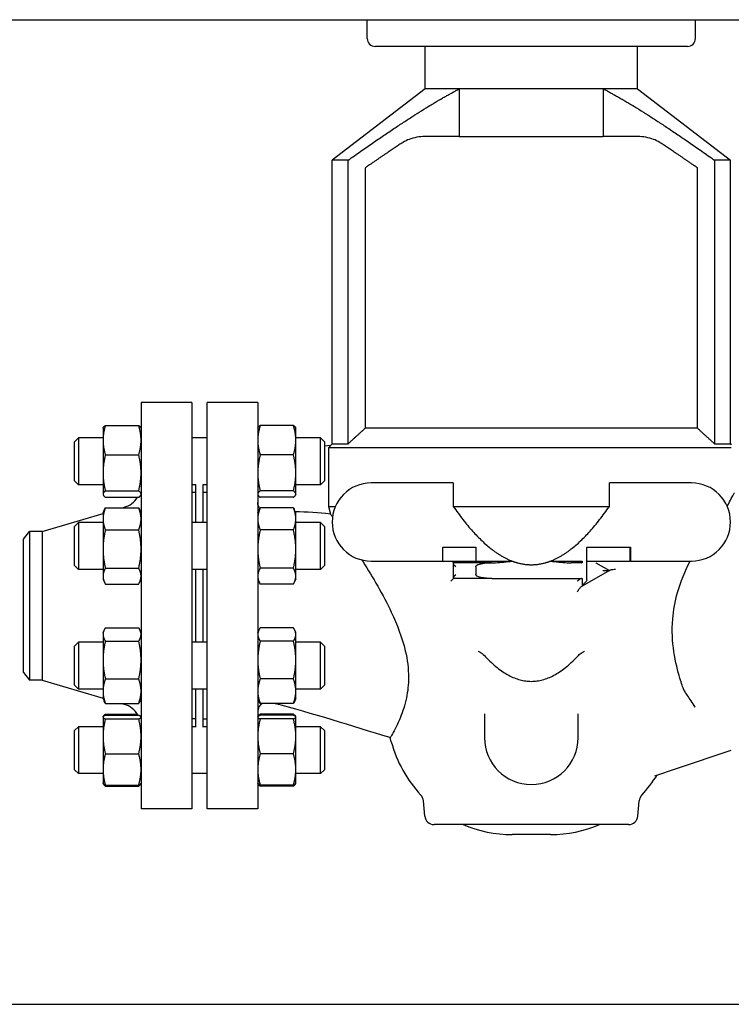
# Model space of a CAD drawing. Header units: inches. Extents: x 24 to 1128, y -58 to 748.
# Tile 492 of 656: x 640 to 652, y 354 to 370. Entities that reach past the tile are written whole.
import ezdxf

# ---------------------------------------------------------------- set-up
doc = ezdxf.new("R2010")
doc.units = ezdxf.units.IN
doc.header["$LTSCALE"] = 32
doc.header["$MEASUREMENT"] = 0
doc.layers.add('Visible (ANSI)', color=7, linetype='Continuous', lineweight=30)

msp = doc.modelspace()

# ---------------------------------------------------------------- linework, layer by layer
at = {"layer": 'Visible (ANSI)'}
for p, q in [((621.95163, 369.85867), (657.49113, 369.85867)), ((645.84813, 369.5567), (645.84813, 369.85867)), ((651.09813, 369.5567), (651.09813, 369.85867)), ((650.97313, 369.4317), (645.97313, 369.4317)), ((646.77313, 368.75256), (646.77313, 369.4317)), ((650.17313, 368.75256), (650.17313, 369.4317)), ((646.77313, 368.75256), (645.28563, 367.61186)), ((647.32096, 368.75256), (646.77313, 368.75256)), ((650.17313, 368.75256), (646.77313, 368.75256)), ((649.6253, 368.75256), (647.32096, 368.75256)), ((647.32096, 368.75256), (647.32096, 367.98836)), ((649.6253, 368.75256), (649.6253, 367.98836)), ((650.17313, 368.75256), (649.6253, 368.75256)), ((650.17313, 368.75256), (651.66063, 367.61186)), ((647.32096, 367.98836), (646.76573, 367.98836)), ((647.32096, 367.98836), (649.6253, 367.98836)), ((650.18054, 367.98836), (649.6253, 367.98836)), ((645.54096, 367.61186), (645.28563, 367.61186)), ((645.28563, 363.07367), (645.28563, 367.61186)), ((645.54096, 363.07367), (645.54096, 367.61186)), ((651.40531, 367.61186), (651.40531, 363.07367)), ((651.66063, 367.61186), (651.40531, 367.61186)), ((651.66063, 363.07367), (651.66063, 367.61186)), ((645.81486, 367.48853), (645.81486, 363.32367)), ((651.1314, 363.32367), (651.1314, 367.48853)), ((642.22813, 363.73367), (642.22813, 357.23367)), ((643.03813, 363.73367), (642.22813, 363.73367)), ((643.03813, 363.73367), (643.03813, 357.23367)), ((643.28563, 357.23367), (643.28563, 363.73367)), ((644.09563, 363.73367), (643.28563, 363.73367)), ((644.09563, 363.73367), (644.09563, 357.23367)), ((641.65744, 363.36811), (642.18983, 363.36811)), ((644.66633, 363.36811), (644.13394, 363.36811)), ((641.61913, 363.32437), (641.62266, 363.33193)), ((641.61913, 363.32437), (641.61913, 363.13193)), ((642.22813, 363.32437), (642.22461, 363.33193)), ((644.09563, 363.32437), (644.09916, 363.33193)), ((644.70463, 363.32437), (644.70111, 363.33193)), ((644.70463, 363.13193), (644.70463, 363.32437)), ((651.1314, 363.32367), (645.81486, 363.32367)), ((641.16313, 363.10587), (641.22563, 363.16837)), ((641.16313, 362.48087), (641.16313, 363.10587)), ((641.22563, 363.16837), (641.22563, 362.41837)), ((641.61913, 363.16837), (641.22563, 363.16837)), ((641.61913, 363.13193), (641.61913, 362.60838)), ((643.28563, 363.16837), (643.03813, 363.16837)), ((645.10063, 363.16837), (644.70463, 363.16837)), ((644.70463, 362.60838), (644.70463, 363.13193)), ((645.10063, 362.41837), (645.10063, 363.16837)), ((645.16313, 363.10587), (645.10063, 363.16837)), ((645.16313, 363.10587), (645.16313, 362.48087)), ((645.26059, 363.04619), (645.16313, 363.03748)), ((645.26059, 363.04619), (645.22554, 363.01117)), ((645.28563, 363.07367), (645.25792, 363.04595)), ((645.28563, 363.07367), (645.54096, 363.07367)), ((651.40531, 363.07367), (651.66063, 363.07367)), ((651.66063, 363.07367), (651.67359, 363.06071)), ((641.65744, 362.89575), (642.18983, 362.89575)), ((644.66633, 362.89575), (644.13394, 362.89575)), ((645.22554, 363.01117), (645.22554, 362.07367)), ((651.67359, 363.01117), (645.22554, 363.01117)), ((641.61913, 362.60838), (641.61913, 362.26982)), ((644.70463, 362.26982), (644.70463, 362.60838)), ((641.16313, 362.48087), (641.22563, 362.41837)), ((641.61913, 362.41837), (641.22563, 362.41837)), ((643.10313, 362.41837), (643.03813, 362.41837)), ((643.10313, 361.81538), (643.10313, 362.42324)), ((643.22313, 361.81538), (643.22313, 362.42324)), ((643.28563, 362.41837), (643.22313, 362.41837)), ((645.10063, 362.41837), (644.70463, 362.41837)), ((645.16313, 362.48087), (645.10063, 362.41837)), ((647.22313, 362.44867), (645.91063, 362.44867)), ((647.22313, 362.44867), (647.22313, 362.07367)), ((649.72313, 362.07367), (649.72313, 362.44867)), ((651.03563, 362.44867), (649.72313, 362.44867)), ((641.61913, 362.26982), (641.61913, 362.26237)), ((641.61913, 362.26237), (641.62266, 362.25481)), ((641.65744, 362.32102), (642.18983, 362.32102)), ((642.22813, 362.26237), (642.22461, 362.25481)), ((643.09813, 362.29367), (643.03813, 362.29367)), ((643.09813, 362.29367), (643.09813, 361.81538)), ((643.28563, 362.29617), (643.22313, 362.29617)), ((644.09563, 362.26237), (644.09916, 362.25481)), ((644.66633, 362.32102), (644.13394, 362.32102)), ((644.70463, 362.26237), (644.70111, 362.25481)), ((644.70463, 362.26237), (644.70463, 362.26982)), ((641.65744, 362.21863), (642.18983, 362.21863)), ((643.09813, 362.17367), (643.10313, 362.17367)), ((644.66633, 362.21863), (644.13394, 362.21863)), ((640.64702, 361.67367), (641.61913, 361.95956)), ((641.61913, 361.97138), (641.64388, 362.02444)), ((641.61913, 361.97138), (641.61913, 361.87328)), ((641.65744, 362.05082), (642.18983, 362.05082)), ((641.92941, 362.05082), (641.95894, 362.0595)), ((642.22813, 361.97138), (642.20339, 362.02444)), ((644.09563, 361.97138), (644.12038, 362.02444)), ((644.66633, 362.05082), (644.13394, 362.05082)), ((644.70463, 361.97138), (644.67989, 362.02444)), ((644.70463, 361.87328), (644.70463, 361.97138)), ((645.22554, 362.07367), (645.33781, 362.07367)), ((645.22554, 362.07367), (645.25837, 361.95124)), ((647.22313, 362.07367), (649.72313, 362.07367)), ((641.16313, 361.75288), (641.22563, 361.81538)), ((641.22563, 361.81538), (641.22563, 361.06538)), ((641.61913, 361.81538), (641.22563, 361.81538)), ((641.61913, 361.87328), (641.61913, 361.39052)), ((643.28563, 361.81538), (643.03813, 361.81538)), ((644.70463, 361.39052), (644.70463, 361.87328)), ((645.10063, 361.81538), (644.70463, 361.81538)), ((645.10063, 361.06538), (645.10063, 361.81538)), ((645.16313, 361.75288), (645.10063, 361.81538)), ((640.34813, 361.54867), (640.44405, 361.67367)), ((640.44405, 361.67367), (640.44405, 359.29367)), ((640.64702, 361.67367), (640.44405, 361.67367)), ((640.64702, 361.67367), (640.64702, 359.29367)), ((641.16313, 361.12788), (641.16313, 361.75288)), ((641.65744, 361.69574), (642.18983, 361.69574)), ((644.66633, 361.69574), (644.13394, 361.69574)), ((645.16313, 361.75288), (645.16313, 361.12788)), ((640.34813, 359.41867), (640.34813, 361.54867)), ((641.61913, 361.39052), (641.61913, 360.95762)), ((644.70463, 360.95762), (644.70463, 361.39052)), ((647.05838, 361.42117), (647.58505, 361.42117)), ((647.05838, 361.19867), (647.05838, 361.42117)), ((647.58505, 361.42117), (647.58505, 361.19867)), ((649.36122, 361.19867), (649.36122, 361.42117)), ((649.36122, 361.42117), (650.06242, 361.42117)), ((650.04848, 361.42117), (650.04848, 361.19867)), ((650.06242, 361.42117), (650.06242, 361.19867)), ((645.91063, 361.19867), (647.05838, 361.19867)), ((647.05838, 361.19867), (647.58505, 361.19867)), ((647.22313, 361.17437), (647.22313, 361.17117)), ((647.83401, 361.17117), (647.22313, 361.17117)), ((647.22313, 361.17117), (647.22313, 361.16607)), ((647.22313, 361.16607), (647.22313, 360.92628)), ((647.58505, 361.19867), (648.16734, 361.19867)), ((648.77892, 361.19867), (649.28563, 361.19867)), ((649.28563, 361.17117), (649.11226, 361.17117)), ((649.28563, 361.19867), (649.28563, 361.17117)), ((649.36122, 361.19867), (649.36071, 361.19867)), ((649.36122, 361.19867), (650.04848, 361.19867)), ((649.36122, 360.90121), (649.36122, 361.19352)), ((649.50695, 361.1697), (649.72313, 361.04617)), ((650.06242, 361.19867), (650.04848, 361.19867)), ((650.06242, 361.19867), (651.03563, 361.19867)), ((641.16313, 361.12788), (641.22563, 361.06538)), ((641.61913, 361.06538), (641.22563, 361.06538)), ((641.65744, 361.0853), (642.18983, 361.0853)), ((643.28563, 361.06538), (643.03813, 361.06538)), ((643.09813, 361.06538), (643.09813, 359.90196)), ((643.10313, 359.90196), (643.10313, 361.06538)), ((643.22313, 359.90196), (643.22313, 361.06538)), ((644.66633, 361.0853), (644.13394, 361.0853)), ((645.10063, 361.06538), (644.70463, 361.06538)), ((645.16313, 361.12788), (645.10063, 361.06538)), ((647.58505, 361.10868), (647.58505, 360.98367)), ((649.72313, 361.04617), (649.28563, 360.79617)), ((649.62007, 361.04617), (649.72313, 361.04617)), ((649.72313, 361.04617), (649.72979, 361.04997)), ((641.61913, 360.95762), (641.61913, 360.90938)), ((641.61913, 360.90938), (641.64388, 360.85631)), ((642.22813, 360.90938), (642.20339, 360.85631)), ((644.09563, 360.90938), (644.12038, 360.85631)), ((644.70463, 360.90938), (644.67989, 360.85631)), ((644.70463, 360.90938), (644.70463, 360.95762)), ((647.22313, 360.92628), (647.22313, 360.92117)), ((647.22313, 360.92117), (647.22313, 360.92032)), ((647.83948, 360.92117), (647.22313, 360.92117)), ((647.83948, 360.92117), (649.28563, 360.92117)), ((649.28563, 360.92117), (649.28563, 360.809)), ((641.65744, 360.82994), (642.18983, 360.82994)), ((644.66633, 360.82994), (644.13394, 360.82994)), ((649.27395, 360.78949), (649.28563, 360.79617)), ((649.28563, 360.809), (649.28563, 360.79617)), ((641.61913, 360.05796), (641.63568, 360.09345)), ((641.61913, 360.05796), (641.61913, 360.0247)), ((641.65744, 360.1315), (642.18983, 360.1315)), ((642.22813, 360.05796), (642.21159, 360.09345)), ((644.09563, 360.05796), (644.11218, 360.09345)), ((644.66633, 360.1315), (644.13394, 360.1315)), ((644.70463, 360.05796), (644.68809, 360.09345)), ((644.70463, 360.0247), (644.70463, 360.05796)), ((641.16313, 359.83946), (641.22563, 359.90196)), ((641.22563, 359.90196), (641.22563, 359.15196)), ((641.61913, 359.90196), (641.22563, 359.90196)), ((641.61913, 360.0247), (641.61913, 359.61563)), ((641.65744, 359.9179), (642.18983, 359.9179)), ((643.28563, 359.90196), (643.03813, 359.90196)), ((644.66633, 359.9179), (644.13394, 359.9179)), ((644.70463, 359.61563), (644.70463, 360.0247)), ((645.10063, 359.90196), (644.70463, 359.90196)), ((645.10063, 359.15196), (645.10063, 359.90196)), ((645.16313, 359.83946), (645.10063, 359.90196)), ((641.16313, 359.21446), (641.16313, 359.83946)), ((645.16313, 359.83946), (645.16313, 359.21446)), ((641.61913, 359.61563), (641.61913, 359.11789)), ((644.70463, 359.11789), (644.70463, 359.61563)), ((640.34813, 359.41867), (640.44405, 359.29367)), ((640.64702, 359.29367), (640.44405, 359.29367)), ((640.64702, 359.29367), (641.61913, 359.00777)), ((641.65744, 359.31336), (642.18983, 359.31336)), ((644.66633, 359.31336), (644.13394, 359.31336)), ((641.16313, 359.21446), (641.22563, 359.15196)), ((641.61913, 359.15196), (641.22563, 359.15196)), ((641.61913, 359.11789), (641.61913, 358.99596)), ((643.28563, 359.15196), (643.03813, 359.15196)), ((643.09813, 359.15196), (643.09813, 358.67367)), ((643.10313, 358.5441), (643.10313, 359.15196)), ((643.22313, 358.5441), (643.22313, 359.15196)), ((645.10063, 359.15196), (644.70463, 359.15196)), ((644.70463, 358.99596), (644.70463, 359.11789)), ((645.16313, 359.21446), (645.10063, 359.15196)), ((641.61913, 358.99596), (641.63568, 358.96047)), ((642.22813, 358.99596), (642.21159, 358.96047)), ((644.09563, 358.99596), (644.11218, 358.96047)), ((644.70463, 358.99596), (644.68809, 358.96047)), ((641.65744, 358.92242), (642.18983, 358.92242)), ((641.90935, 358.92242), (641.95894, 358.90784)), ((643.09813, 358.79367), (643.10313, 358.79367)), ((644.66633, 358.92242), (644.13394, 358.92242)), ((641.61913, 358.70497), (641.62023, 358.70733)), ((641.61913, 358.70497), (641.61913, 358.70262)), ((641.61913, 358.70262), (641.61913, 358.39512)), ((641.62023, 358.70733), (641.62266, 358.71253)), ((641.65744, 358.74871), (642.16995, 358.74871)), ((641.65744, 358.73141), (642.18983, 358.73141)), ((641.65744, 358.67384), (642.18983, 358.67384)), ((642.22813, 358.70497), (642.22703, 358.70733)), ((643.09813, 358.67367), (643.03813, 358.67367)), ((643.28563, 358.67117), (643.22313, 358.67117)), ((644.09563, 358.70497), (644.09673, 358.70733)), ((644.09673, 358.70733), (644.09916, 358.71253)), ((644.66633, 358.74871), (644.13394, 358.74871)), ((644.66633, 358.73141), (644.13394, 358.73141)), ((644.66633, 358.67384), (644.13394, 358.67384)), ((644.70353, 358.70733), (644.70111, 358.71253)), ((644.70463, 358.70497), (644.70353, 358.70733)), ((644.70463, 358.70262), (644.70463, 358.70497)), ((644.70463, 358.39512), (644.70463, 358.70262)), ((647.72313, 358.75645), (647.72313, 358.37441)), ((649.22313, 358.37441), (649.22313, 358.75645)), ((641.16313, 358.48647), (641.22563, 358.54897)), ((641.16313, 357.86147), (641.16313, 358.48647)), ((641.22563, 358.54897), (641.22563, 357.79897)), ((641.61913, 358.54897), (641.22563, 358.54897)), ((643.10313, 358.54897), (643.03813, 358.54897)), ((643.28563, 358.54897), (643.22313, 358.54897)), ((645.10063, 358.54897), (644.70463, 358.54897)), ((645.10063, 357.79897), (645.10063, 358.54897)), ((645.16313, 358.48647), (645.10063, 358.54897)), ((645.16313, 358.48647), (645.16313, 357.86147)), ((641.61913, 358.39512), (641.61913, 357.86647)), ((644.70463, 357.86647), (644.70463, 358.39512)), ((646.23267, 358.30603), (646.21448, 358.3739)), ((650.79414, 357.87989), (651.67359, 358.17419)), ((641.65744, 358.1164), (642.18983, 358.1164)), ((644.66633, 358.1164), (644.13394, 358.1164)), ((641.16313, 357.86147), (641.22563, 357.79897)), ((641.61913, 357.86647), (641.61913, 357.64297)), ((644.70463, 357.64297), (644.70463, 357.86647)), ((645.16313, 357.86147), (645.10063, 357.79897)), ((650.44938, 357.76452), (650.79414, 357.87989)), ((641.61913, 357.79897), (641.22563, 357.79897)), ((643.28563, 357.79897), (643.03813, 357.79897)), ((645.10063, 357.79897), (644.70463, 357.79897)), ((641.61913, 357.64297), (641.62023, 357.64061)), ((641.62023, 357.64061), (641.62266, 357.63541)), ((641.65744, 357.61653), (642.18983, 357.61653)), ((641.65744, 357.59923), (642.18983, 357.59923)), ((642.22703, 357.64061), (642.22461, 357.63541)), ((642.22813, 357.64297), (642.22703, 357.64061)), ((644.09563, 357.64297), (644.09673, 357.64061)), ((644.09673, 357.64061), (644.09916, 357.63541)), ((644.66633, 357.61653), (644.13394, 357.61653)), ((644.66633, 357.59923), (644.13394, 357.59923)), ((644.70353, 357.64061), (644.70111, 357.63541)), ((644.70463, 357.64297), (644.70353, 357.64061)), ((643.03813, 357.23367), (642.22813, 357.23367)), ((644.09563, 357.23367), (643.28563, 357.23367)), ((646.76736, 357.1206), (646.74591, 357.36577)), ((650.1789, 357.1206), (650.20035, 357.36577)), ((650.02947, 356.98367), (646.91679, 356.98367)), ((648.78175, 356.82367), (648.16452, 356.82367)), ((621.95163, 354.10867), (657.49113, 354.10867))]:
    msp.add_line(p, q, dxfattribs=at)
for centre, radius, start, end in [((645.97313, 369.5567), 0.125, 180, 270), ((650.97313, 369.5567), 0.125, 270, 0), ((645.91063, 361.82367), 0.625, 90, 270), ((651.03563, 361.82367), 0.625, 270, 90), ((641.85313, 362.41926), 0.375, 286.38845, 327.654619), ((641.85313, 358.54807), 0.375, 29.267853, 73.61155), ((644.24563, 358.79367), 0.15, 120.864577, 180), ((648.47313, 358.37441), 0.75, 180, 0), ((648.16452, 358.82367), 2, 195, 223.170681), ((648.78175, 358.82367), 2, 316.829319, 328.434088), ((646.59648, 357.3527), 0.15, 5, 43.170681), ((650.34978, 357.3527), 0.15, 136.829319, 175), ((646.91679, 357.13367), 0.15, 185, 270), ((650.02947, 357.13367), 0.15, 270, 355), ((648.16452, 358.82367), 2, 246.926082, 270), ((648.78175, 358.82367), 2, 270, 293.073918)]:
    msp.add_arc(centre, radius, start, end, dxfattribs=at)
for points, weights in [([(645.54096, 367.61186), (646.70183, 368.43078), (647.32096, 368.75256)], [1, 1.07374176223, 1]), ([(649.6253, 368.75256), (650.24444, 368.43078), (651.40531, 367.61186)], [1, 1.07374176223, 1]), ([(646.40058, 367.88513), (646.13599, 367.71138), (645.81486, 367.48853)], [1, 1.00602947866, 1]), ([(651.1314, 367.48853), (650.81028, 367.71138), (650.54569, 367.88513)], [1, 1.00602947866, 1]), ([(641.65744, 363.36811), (641.61913, 363.24154), (641.61913, 363.13193)], [1, 1.0379548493, 1]), ([(641.62266, 363.33193), (641.63055, 363.34885), (641.65744, 363.36811)], [1.01611555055, 1.02634702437, 1]), ([(642.18983, 363.36811), (642.21672, 363.34885), (642.22461, 363.33193)], [1, 1.02634702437, 1.01611555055]), ([(642.22813, 363.13193), (642.22813, 363.24154), (642.18983, 363.36811)], [1, 1.0379548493, 1]), ([(644.13394, 363.36811), (644.09563, 363.24154), (644.09563, 363.13193)], [1, 1.0379548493, 1]), ([(644.09916, 363.33193), (644.10705, 363.34885), (644.13394, 363.36811)], [1.01611555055, 1.02634702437, 1]), ([(644.70463, 363.13193), (644.70463, 363.24154), (644.66633, 363.36811)], [1, 1.0379548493, 1]), ([(644.66633, 363.36811), (644.69322, 363.34885), (644.70111, 363.33193)], [1, 1.02634702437, 1.01611555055]), ([(651.40531, 363.07367), (651.26277, 363.20479), (651.1314, 363.32367)], [6.13772939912, 6.3246164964, 6.50416100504]), ([(641.61913, 363.13193), (641.61913, 363.02232), (641.65744, 362.89575)], [1, 1.0379548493, 1]), ([(642.18983, 362.89575), (642.22813, 363.02232), (642.22813, 363.13193)], [1, 1.0379548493, 1]), ([(644.09563, 363.13193), (644.09563, 363.02232), (644.13394, 362.89575)], [1, 1.0379548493, 1]), ([(644.66633, 362.89575), (644.70463, 363.02232), (644.70463, 363.13193)], [1, 1.0379548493, 1]), ([(641.65744, 362.89575), (641.61913, 362.74175), (641.61913, 362.60838)], [1, 1.0379548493, 1]), ([(642.22813, 362.60838), (642.22813, 362.74175), (642.18983, 362.89575)], [1, 1.0379548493, 1]), ([(644.13394, 362.89575), (644.09563, 362.74175), (644.09563, 362.60838)], [1, 1.0379548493, 1]), ([(644.70463, 362.60838), (644.70463, 362.74175), (644.66633, 362.89575)], [1, 1.0379548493, 1]), ([(641.61913, 362.60838), (641.61913, 362.47502), (641.65744, 362.32102)], [1, 1.0379548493, 1]), ([(642.18983, 362.32102), (642.22813, 362.47502), (642.22813, 362.60838)], [1, 1.0379548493, 1]), ([(644.09563, 362.60838), (644.09563, 362.47502), (644.13394, 362.32102)], [1, 1.0379548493, 1]), ([(644.66633, 362.32102), (644.70463, 362.47502), (644.70463, 362.60838)], [1, 1.0379548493, 1]), ([(641.65744, 362.32102), (641.61913, 362.29358), (641.61913, 362.26982)], [1, 1.0379548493, 1]), ([(641.61913, 362.26982), (641.61913, 362.24607), (641.65744, 362.21863)], [1, 1.0379548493, 1]), ([(642.22813, 362.26982), (642.22813, 362.29358), (642.18983, 362.32102)], [1, 1.0379548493, 1]), ([(642.18983, 362.21863), (642.22813, 362.24607), (642.22813, 362.26982)], [1, 1.0379548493, 1]), ([(644.13394, 362.32102), (644.09563, 362.29358), (644.09563, 362.26982)], [1, 1.0379548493, 1]), ([(644.09563, 362.26982), (644.09563, 362.24607), (644.13394, 362.21863)], [1, 1.0379548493, 1]), ([(644.70463, 362.26982), (644.70463, 362.29358), (644.66633, 362.32102)], [1, 1.0379548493, 1]), ([(644.66633, 362.21863), (644.70463, 362.24607), (644.70463, 362.26982)], [1, 1.0379548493, 1]), ([(641.65744, 362.05082), (641.61913, 361.95567), (641.61913, 361.87328)], [1, 1.0379548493, 1]), ([(641.64388, 362.02444), (641.64988, 362.03731), (641.65744, 362.05082)], [1.01175569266, 1.00727059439, 1]), ([(642.22813, 361.87328), (642.22813, 361.95567), (642.18983, 362.05082)], [1, 1.0379548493, 1]), ([(642.18983, 362.05082), (642.19739, 362.03731), (642.20339, 362.02444)], [1, 1.00727059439, 1.01175569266]), ([(644.13394, 362.05082), (644.09563, 361.95567), (644.09563, 361.87328)], [1, 1.0379548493, 1]), ([(644.12038, 362.02444), (644.12638, 362.03731), (644.13394, 362.05082)], [1.01175569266, 1.00727059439, 1]), ([(644.70463, 361.87328), (644.70463, 361.95567), (644.66633, 362.05082)], [1, 1.0379548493, 1]), ([(644.66633, 362.05082), (644.67389, 362.03731), (644.67989, 362.02444)], [1, 1.00727059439, 1.01175569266]), ([(647.22313, 362.07367), (647.7129, 361.37065), (648.16734, 361.19867)], [1, 1.01155216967, 1]), ([(648.77892, 361.19867), (649.23336, 361.37065), (649.72313, 362.07367)], [1, 1.01155216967, 1]), ([(641.61913, 361.87328), (641.61913, 361.79088), (641.65744, 361.69574)], [1, 1.0379548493, 1]), ([(642.18983, 361.69574), (642.22813, 361.79088), (642.22813, 361.87328)], [1, 1.0379548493, 1]), ([(644.09563, 361.87328), (644.09563, 361.79088), (644.13394, 361.69574)], [1, 1.0379548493, 1]), ([(644.66633, 361.69574), (644.70463, 361.79088), (644.70463, 361.87328)], [1, 1.0379548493, 1]), ([(641.65744, 361.69574), (641.61913, 361.53217), (641.61913, 361.39052)], [1, 1.0379548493, 1]), ([(642.22813, 361.39052), (642.22813, 361.53217), (642.18983, 361.69574)], [1, 1.0379548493, 1]), ([(644.13394, 361.69574), (644.09563, 361.53217), (644.09563, 361.39052)], [1, 1.0379548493, 1]), ([(644.70463, 361.39052), (644.70463, 361.53217), (644.66633, 361.69574)], [1, 1.0379548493, 1]), ([(641.61913, 361.39052), (641.61913, 361.24887), (641.65744, 361.0853)], [1, 1.0379548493, 1]), ([(642.18983, 361.0853), (642.22813, 361.24887), (642.22813, 361.39052)], [1, 1.0379548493, 1]), ([(644.09563, 361.39052), (644.09563, 361.24887), (644.13394, 361.0853)], [1, 1.0379548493, 1]), ([(644.66633, 361.0853), (644.70463, 361.24887), (644.70463, 361.39052)], [1, 1.0379548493, 1]), ([(648.16734, 361.19867), (648.20947, 361.18273), (648.2515, 361.17117)], [1.03899248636, 1.03973089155, 1.04026673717]), ([(648.2515, 361.17117), (648.47313, 361.11023), (648.69477, 361.17117)], [1.00557467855, 1.00831515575, 1.00557467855]), ([(648.69477, 361.17117), (648.73679, 361.18273), (648.77892, 361.19867)], [1.04026673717, 1.03973089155, 1.03899248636]), ([(641.65744, 361.0853), (641.61913, 361.01688), (641.61913, 360.95762)], [1, 1.0379548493, 1]), ([(642.22813, 360.95762), (642.22813, 361.01688), (642.18983, 361.0853)], [1, 1.0379548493, 1]), ([(644.13394, 361.0853), (644.09563, 361.01688), (644.09563, 360.95762)], [1, 1.0379548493, 1]), ([(644.70463, 360.95762), (644.70463, 361.01688), (644.66633, 361.0853)], [1, 1.0379548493, 1]), ([(641.61913, 360.95762), (641.61913, 360.89836), (641.65744, 360.82994)], [1, 1.0379548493, 1]), ([(642.18983, 360.82994), (642.22813, 360.89836), (642.22813, 360.95762)], [1, 1.0379548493, 1]), ([(644.09563, 360.95762), (644.09563, 360.89836), (644.13394, 360.82994)], [1, 1.0379548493, 1]), ([(644.66633, 360.82994), (644.70463, 360.89836), (644.70463, 360.95762)], [1, 1.0379548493, 1]), ([(641.65744, 360.1315), (641.61913, 360.07426), (641.61913, 360.0247)], [1, 1.0379548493, 1]), ([(642.22813, 360.0247), (642.22813, 360.07426), (642.18983, 360.1315)], [1, 1.0379548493, 1]), ([(644.13394, 360.1315), (644.09563, 360.07426), (644.09563, 360.0247)], [1, 1.0379548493, 1]), ([(644.70463, 360.0247), (644.70463, 360.07426), (644.66633, 360.1315)], [1, 1.0379548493, 1]), ([(641.61913, 360.0247), (641.61913, 359.97513), (641.65744, 359.9179)], [1, 1.0379548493, 1]), ([(641.65744, 359.9179), (641.61913, 359.75591), (641.61913, 359.61563)], [1, 1.0379548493, 1]), ([(642.18983, 359.9179), (642.22813, 359.97513), (642.22813, 360.0247)], [1, 1.0379548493, 1]), ([(642.22813, 359.61563), (642.22813, 359.75591), (642.18983, 359.9179)], [1, 1.0379548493, 1]), ([(644.09563, 360.0247), (644.09563, 359.97513), (644.13394, 359.9179)], [1, 1.0379548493, 1]), ([(644.13394, 359.9179), (644.09563, 359.75591), (644.09563, 359.61563)], [1, 1.0379548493, 1]), ([(644.66633, 359.9179), (644.70463, 359.97513), (644.70463, 360.0247)], [1, 1.0379548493, 1]), ([(644.70463, 359.61563), (644.70463, 359.75591), (644.66633, 359.9179)], [1, 1.0379548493, 1]), ([(641.61913, 359.61563), (641.61913, 359.47535), (641.65744, 359.31336)], [1, 1.0379548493, 1]), ([(642.18983, 359.31336), (642.22813, 359.47535), (642.22813, 359.61563)], [1, 1.0379548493, 1]), ([(644.09563, 359.61563), (644.09563, 359.47535), (644.13394, 359.31336)], [1, 1.0379548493, 1]), ([(644.66633, 359.31336), (644.70463, 359.47535), (644.70463, 359.61563)], [1, 1.0379548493, 1]), ([(647.73846, 359.66916), (648.47313, 358.89611), (649.2078, 359.66916)], [1.07450861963, 1.11994444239, 1.07450861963]), ([(641.65744, 359.31336), (641.61913, 359.20861), (641.61913, 359.11789)], [1, 1.0379548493, 1]), ([(642.22813, 359.11789), (642.22813, 359.20861), (642.18983, 359.31336)], [1, 1.0379548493, 1]), ([(644.13394, 359.31336), (644.09563, 359.20861), (644.09563, 359.11789)], [1, 1.0379548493, 1]), ([(644.70463, 359.11789), (644.70463, 359.20861), (644.66633, 359.31336)], [1, 1.0379548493, 1]), ([(641.61913, 359.11789), (641.61913, 359.02717), (641.65744, 358.92242)], [1, 1.0379548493, 1]), ([(642.18983, 358.92242), (642.22813, 359.02717), (642.22813, 359.11789)], [1, 1.0379548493, 1]), ([(644.09563, 359.11789), (644.09563, 359.02717), (644.13394, 358.92242)], [1, 1.0379548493, 1]), ([(644.66633, 358.92242), (644.70463, 359.02717), (644.70463, 359.11789)], [1, 1.0379548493, 1]), ([(641.65744, 358.92242), (641.6442, 358.9422), (641.63568, 358.96047)], [1, 1.01279805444, 1.01696531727]), ([(642.21159, 358.96047), (642.20306, 358.9422), (642.18983, 358.92242)], [1.01696531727, 1.01279805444, 1]), ([(644.13394, 358.92242), (644.1207, 358.9422), (644.11218, 358.96047)], [1, 1.01279805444, 1.01696531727]), ([(644.68809, 358.96047), (644.67956, 358.9422), (644.66633, 358.92242)], [1.01696531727, 1.01279805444, 1]), ([(641.65744, 358.73141), (641.61913, 358.71598), (641.61913, 358.70262)], [1, 1.0379548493, 1]), ([(641.61913, 358.70262), (641.61913, 358.68927), (641.65744, 358.67384)], [1, 1.0379548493, 1]), ([(641.65744, 358.67384), (641.61913, 358.52447), (641.61913, 358.39512)], [1, 1.0379548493, 1]), ([(641.62266, 358.71253), (641.63055, 358.72945), (641.65744, 358.74871)], [1.01611555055, 1.02634702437, 1]), ([(641.65744, 358.74871), (641.65443, 358.73876), (641.65167, 358.72901)], [1, 1.00288298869, 1.00532800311]), ([(642.22813, 358.70262), (642.22813, 358.71598), (642.18983, 358.73141)], [1, 1.0379548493, 1]), ([(642.18983, 358.67384), (642.22813, 358.68927), (642.22813, 358.70262)], [1, 1.0379548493, 1]), ([(642.22813, 358.39512), (642.22813, 358.52447), (642.18983, 358.67384)], [1, 1.0379548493, 1]), ([(644.13394, 358.73141), (644.09563, 358.71598), (644.09563, 358.70262)], [1, 1.0379548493, 1]), ([(644.09563, 358.70262), (644.09563, 358.68927), (644.13394, 358.67384)], [1, 1.0379548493, 1]), ([(644.13394, 358.67384), (644.09563, 358.52447), (644.09563, 358.39512)], [1, 1.0379548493, 1]), ([(644.09916, 358.71253), (644.10705, 358.72945), (644.13394, 358.74871)], [1.01611555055, 1.02634702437, 1]), ([(644.13394, 358.74871), (644.13093, 358.73876), (644.12817, 358.72901)], [1, 1.00288298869, 1.00532800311]), ([(644.66633, 358.74871), (644.69322, 358.72945), (644.70111, 358.71253)], [1, 1.02634702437, 1.01611555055]), ([(644.6721, 358.72901), (644.66934, 358.73876), (644.66633, 358.74871)], [1.00532800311, 1.00288298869, 1]), ([(644.70463, 358.70262), (644.70463, 358.71598), (644.66633, 358.73141)], [1, 1.0379548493, 1]), ([(644.66633, 358.67384), (644.70463, 358.68927), (644.70463, 358.70262)], [1, 1.0379548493, 1]), ([(644.70463, 358.39512), (644.70463, 358.52447), (644.66633, 358.67384)], [1, 1.0379548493, 1]), ([(641.61913, 358.39512), (641.61913, 358.26577), (641.65744, 358.1164)], [1, 1.0379548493, 1]), ([(642.18983, 358.1164), (642.22813, 358.26577), (642.22813, 358.39512)], [1, 1.0379548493, 1]), ([(644.09563, 358.39512), (644.09563, 358.26577), (644.13394, 358.1164)], [1, 1.0379548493, 1]), ([(644.66633, 358.1164), (644.70463, 358.26577), (644.70463, 358.39512)], [1, 1.0379548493, 1]), ([(641.65744, 358.1164), (641.61913, 357.98246), (641.61913, 357.86647)], [1, 1.0379548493, 1]), ([(642.22813, 357.86647), (642.22813, 357.98246), (642.18983, 358.1164)], [1, 1.0379548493, 1]), ([(644.13394, 358.1164), (644.09563, 357.98246), (644.09563, 357.86647)], [1, 1.0379548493, 1]), ([(644.70463, 357.86647), (644.70463, 357.98246), (644.66633, 358.1164)], [1, 1.0379548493, 1]), ([(641.61913, 357.86647), (641.61913, 357.75047), (641.65744, 357.61653)], [1, 1.0379548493, 1]), ([(642.18983, 357.61653), (642.22813, 357.75047), (642.22813, 357.86647)], [1, 1.0379548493, 1]), ([(644.09563, 357.86647), (644.09563, 357.75047), (644.13394, 357.61653)], [1, 1.0379548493, 1]), ([(644.66633, 357.61653), (644.70463, 357.75047), (644.70463, 357.86647)], [1, 1.0379548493, 1]), ([(641.65744, 357.61653), (641.62546, 357.62941), (641.62023, 357.64061)], [1, 1.0314924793, 1.01072411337]), ([(641.62127, 357.63875), (641.62799, 357.62033), (641.65744, 357.59923)], [1.01375847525, 1.02892942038, 1]), ([(642.22703, 357.64061), (642.22181, 357.62941), (642.18983, 357.61653)], [1.01072411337, 1.0314924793, 1]), ([(642.18983, 357.59923), (642.21928, 357.62033), (642.226, 357.63875)], [1, 1.02892942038, 1.01375847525]), ([(644.13394, 357.61653), (644.10196, 357.62941), (644.09673, 357.64061)], [1, 1.0314924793, 1.01072411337]), ([(644.09777, 357.63875), (644.10449, 357.62033), (644.13394, 357.59923)], [1.01375847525, 1.02892942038, 1]), ([(644.70353, 357.64061), (644.69831, 357.62941), (644.66633, 357.61653)], [1.01072411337, 1.0314924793, 1]), ([(644.66633, 357.59923), (644.69578, 357.62033), (644.7025, 357.63875)], [1, 1.02892942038, 1.01375847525])]:
    msp.add_rational_spline(points, weights, degree=2, dxfattribs=at)
for points, knots in [([(646.76573, 367.98836), (646.72599, 367.98836), (646.68249, 367.98508), (646.59699, 367.97023), (646.555, 367.95861), (646.48532, 367.93227), (646.45083, 367.91599), (646.41239, 367.89272), (646.40644, 367.88897), (646.40058, 367.88513)], [6.498541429, 6.498541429, 6.498541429, 6.498541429, 6.801358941, 6.801358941, 7.104176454, 7.104176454, 7.36898376, 7.36898376, 7.418103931, 7.418103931, 7.418103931, 7.418103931]), ([(650.54569, 367.88513), (650.53983, 367.88897), (650.53388, 367.89272), (650.49543, 367.91599), (650.46094, 367.93227), (650.39126, 367.95861), (650.34927, 367.97023), (650.26378, 367.98508), (650.22028, 367.98836), (650.18054, 367.98836)], [1.141401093, 1.141401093, 1.141401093, 1.141401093, 1.190521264, 1.190521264, 1.45532857, 1.45532857, 1.758146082, 1.758146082, 2.060963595, 2.060963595, 2.060963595, 2.060963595]), ([(651.60786, 362.07504), (651.65846, 362.17694), (651.69653, 362.24425), (651.71983, 362.28568), (651.7231, 362.2915), (651.7231, 362.2915)], [0.0077651, 0.0077651, 0.0077651, 0.0077651, 1.66215021, 1.66215021, 2.30759831, 2.30759831, 2.30759831, 2.30759831]), ([(644.12945, 362.04259), (644.12014, 362.05402), (644.11254, 362.06679), (644.09947, 362.09865), (644.09563, 362.1181), (644.09563, 362.13774)], [-0.262418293, -0.262418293, -0.262418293, -0.262418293, -0.149667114, -0.149667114, 0, 0, 0, 0]), ([(645.25837, 361.95124), (645.25909, 361.95024), (645.25992, 361.94911), (645.26635, 361.94024), (645.2754, 361.92779), (645.2888, 361.90924), (645.28993, 361.90767), (645.29109, 361.90607)], [1.858224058, 1.858224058, 1.858224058, 1.858224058, 1.948474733, 1.948474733, 2.484809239, 2.484809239, 2.533085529, 2.533085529, 2.533085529, 2.533085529]), ([(645.76114, 361.21681), (645.76779, 361.20639), (645.77445, 361.19591), (645.93656, 360.94003), (646.10041, 360.66129), (646.32354, 360.1865), (646.40653, 359.97481), (646.49008, 359.61846), (646.50786, 359.4776), (646.50834, 359.22226), (646.4955, 359.11242), (646.44986, 358.89258), (646.41471, 358.78917), (646.33156, 358.58402), (646.28139, 358.49114), (646.2268, 358.39403), (646.21472, 358.37378), (646.2146, 358.37384)], [13.2104181, 13.2104181, 13.2104181, 13.2104181, 13.31478229, 13.31478229, 15.74559494, 15.74559494, 17.46114554, 17.46114554, 18.61652237, 18.61652237, 19.61799929, 19.61799929, 20.80621292, 20.80621292, 22.4246003, 22.4246003, 23.57554566, 23.57554566, 23.57554566, 23.57554566]), ([(647.18639, 361.19867), (647.19072, 361.19867), (647.19479, 361.19805), (647.20238, 361.19577), (647.20581, 361.19413), (647.21369, 361.18916), (647.21755, 361.18537), (647.22207, 361.17894), (647.22313, 361.1763), (647.22313, 361.17437)], [-0.188660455, -0.188660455, -0.188660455, -0.188660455, -0.150720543, -0.150720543, -0.112622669, -0.112622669, -0.050653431, -0.050653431, 0, 0, 0, 0]), ([(647.22313, 361.16607), (647.22313, 361.16357), (647.2241, 361.16033), (647.22797, 361.15171), (647.23144, 361.14597), (647.24227, 361.13049), (647.2511, 361.11979), (647.26131, 361.10881), (647.26137, 361.10874), (647.26143, 361.10868)], [0.000010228, 0.000010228, 0.000010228, 0.000010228, 0.05195915, 0.05195915, 0.122018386, 0.122018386, 0.231996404, 0.231996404, 0.232638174, 0.232638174, 0.232638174, 0.232638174]), ([(647.58505, 361.10868), (647.58505, 361.11083), (647.58555, 361.11337), (647.58729, 361.11792), (647.58902, 361.12069), (647.59737, 361.13085), (647.60829, 361.13694), (647.63404, 361.14852), (647.65168, 361.15329), (647.68827, 361.161), (647.70725, 361.16376), (647.76284, 361.16971), (647.79988, 361.17104), (647.83401, 361.17117)], [3.6685749, 3.6685749, 3.6685749, 3.6685749, 3.684988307, 3.684988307, 3.705706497, 3.705706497, 3.785158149, 3.785158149, 3.920860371, 3.920860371, 4.056562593, 4.056562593, 4.314120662, 4.314120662, 4.314120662, 4.314120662]), ([(647.83401, 361.17117), (647.91739, 361.17117), (648.01712, 361.17926), (648.1212, 361.19211), (648.14412, 361.19518), (648.16734, 361.19867)], [0.655938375, 0.655938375, 0.655938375, 0.655938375, 1.291316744, 1.291316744, 1.45502951, 1.45502951, 1.45502951, 1.45502951]), ([(648.77892, 361.19867), (648.80215, 361.19518), (648.82507, 361.19211), (648.92915, 361.17926), (649.02888, 361.17117), (649.11226, 361.17117)], [2.133000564, 2.133000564, 2.133000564, 2.133000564, 2.296713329, 2.296713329, 2.932091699, 2.932091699, 2.932091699, 2.932091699]), ([(649.20841, 361.19867), (649.21202, 361.19867), (649.21565, 361.1983), (649.22631, 361.19627), (649.23321, 361.19377), (649.24652, 361.18792), (649.25304, 361.18447), (649.26375, 361.17876), (649.26813, 361.1764), (649.27415, 361.17353), (649.27613, 361.17267), (649.2796, 361.17148), (649.28104, 361.17117), (649.28218, 361.17117)], [-0.241611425, -0.241611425, -0.241611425, -0.241611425, -0.213299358, -0.213299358, -0.158489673, -0.158489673, -0.101146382, -0.101146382, -0.05479602, -0.05479602, -0.027531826, -0.027531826, 0, 0, 0, 0]), ([(650.9127, 359.13787), (650.89941, 359.17511), (650.87701, 359.23886), (650.81816, 359.4353), (650.77976, 359.58165), (650.73207, 359.90765), (650.7209, 360.08415), (650.74745, 360.4118), (650.77271, 360.55313), (650.86274, 360.87175), (650.93338, 361.04099), (651.01429, 361.19867)], [12.20965605, 12.20965605, 12.20965605, 12.20965605, 13.52177252, 13.52177252, 15.20054432, 15.20054432, 16.73241648, 16.73241648, 17.85923689, 17.85923689, 19.26542729, 19.26542729, 19.26542729, 19.26542729]), ([(649.82178, 361.06235), (649.82164, 361.06234), (649.8215, 361.06234), (649.80584, 361.06184), (649.79057, 361.06092), (649.76335, 361.05822), (649.75204, 361.05653), (649.73799, 361.05332), (649.73294, 361.05177), (649.72979, 361.04997)], [-0.280722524, -0.280722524, -0.280722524, -0.280722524, -0.279764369, -0.279764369, -0.172577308, -0.172577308, -0.068155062, -0.068155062, 0, 0, 0, 0]), ([(647.22313, 360.92032), (647.22313, 360.91918), (647.22198, 360.91696), (647.21748, 360.91016), (647.21326, 360.90469), (647.20187, 360.89109), (647.1949, 360.88324), (647.18727, 360.87499), (647.18721, 360.87492), (647.18714, 360.87485)], [-0.258667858, -0.258667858, -0.258667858, -0.258667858, -0.191074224, -0.191074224, -0.097032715, -0.097032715, 0, 0, 0.000846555, 0.000846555, 0.000846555, 0.000846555]), ([(647.26143, 360.98367), (647.26136, 360.9836), (647.26129, 360.98352), (647.25273, 360.97432), (647.24494, 360.96509), (647.2334, 360.94945), (647.22907, 360.9427), (647.22432, 360.93274), (647.22313, 360.92905), (647.22313, 360.92628)], [-0.000800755, -0.000800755, -0.000800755, -0.000800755, 0, 0, 0.098852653, 0.098852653, 0.179511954, 0.179511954, 0.237749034, 0.237749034, 0.237749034, 0.237749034]), ([(647.83948, 360.92117), (647.80387, 360.92117), (647.7648, 360.92243), (647.70725, 360.92859), (647.68827, 360.93135), (647.65168, 360.93905), (647.63404, 360.94383), (647.60829, 360.95541), (647.59737, 360.9615), (647.58902, 360.97166), (647.58729, 360.97443), (647.58555, 360.97898), (647.58505, 360.98152), (647.58505, 360.98367)], [3.009182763, 3.009182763, 3.009182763, 3.009182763, 3.280587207, 3.280587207, 3.416289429, 3.416289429, 3.551991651, 3.551991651, 3.631443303, 3.631443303, 3.652161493, 3.652161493, 3.6685749, 3.6685749, 3.6685749, 3.6685749]), ([(649.27752, 360.92117), (649.27431, 360.92117), (649.27035, 360.92014), (649.2603, 360.91602), (649.25398, 360.91244), (649.24115, 360.90386), (649.23458, 360.89884), (649.22136, 360.88772), (649.21463, 360.88151), (649.20813, 360.87499), (649.20806, 360.87492), (649.20799, 360.87485)], [-0.253873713, -0.253873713, -0.253873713, -0.253873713, -0.202286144, -0.202286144, -0.135563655, -0.135563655, -0.069416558, -0.069416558, 0, 0, 0.000767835, 0.000767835, 0.000767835, 0.000767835]), ([(649.36122, 360.90121), (649.36122, 360.8979), (649.3605, 360.89454), (649.35737, 360.88493), (649.35362, 360.8784), (649.33511, 360.85114), (649.3093, 360.82784), (649.28563, 360.809)], [0, 0, 0, 0, 0.025191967, 0.025191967, 0.077042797, 0.077042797, 0.276108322, 0.276108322, 0.276108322, 0.276108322]), ([(649.27395, 360.78949), (649.27039, 360.78746), (649.2664, 360.78413), (649.25613, 360.77413), (649.2489, 360.76569), (649.2303, 360.74101), (649.21886, 360.7236), (649.20789, 360.70489), (649.20782, 360.70477), (649.20775, 360.70465)], [-0.35820975, -0.35820975, -0.35820975, -0.35820975, -0.283715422, -0.283715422, -0.165116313, -0.165116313, 0, 0, 0.001077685, 0.001077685, 0.001077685, 0.001077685]), ([(647.62014, 359.75705), (647.62024, 359.75701), (647.62035, 359.75696), (647.63629, 359.75051), (647.65193, 359.74154), (647.69224, 359.71408), (647.71663, 359.69213), (647.73846, 359.66916)], [-0.000893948, -0.000893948, -0.000893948, -0.000893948, 0, 0, 0.133012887, 0.133012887, 0.371094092, 0.371094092, 0.371094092, 0.371094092]), ([(649.2078, 359.66916), (649.2142, 359.67589), (649.22076, 359.68248), (649.24568, 359.70617), (649.26558, 359.72258), (649.29893, 359.74411), (649.31229, 359.75145), (649.32591, 359.75696), (649.32602, 359.75701), (649.32613, 359.75705)], [0, 0, 0, 0, 0.070722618, 0.070722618, 0.262141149, 0.262141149, 0.376864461, 0.376864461, 0.377767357, 0.377767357, 0.377767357, 0.377767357]), ([(651.09522, 358.86393), (651.09512, 358.86409), (651.09501, 358.86425), (651.07286, 358.89726), (651.05073, 358.93031), (651.00949, 358.99195), (650.99008, 359.02101), (650.95764, 359.06962), (650.94406, 359.08998), (650.92481, 359.11887), (650.91826, 359.1287), (650.91448, 359.13436)], [-1.03482616, -1.03482616, -1.03482616, -1.03482616, -1.03334928, -1.03334928, -0.7344174, -0.7344174, -0.4497193, -0.4497193, -0.20111379, -0.20111379, 0, 0, 0, 0])]:
    msp.add_open_spline(points, degree=3, knots=knots, dxfattribs=at)
msp.add_rational_spline([(645.81486, 363.32367), (645.80538, 363.31509), (645.67323, 363.19535), (645.54096, 363.07367)], [6.50416100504, 6.4908630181, 6.31077467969, 6.13772939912], degree=2, knots=[151.73715885, 151.73715885, 151.73715885, 151.92090924, 154.21808873, 154.21808873, 154.21808873], dxfattribs=at)
for points in [[(645.25837, 361.95124), (645.06703, 361.96908), (644.87961, 361.98214), (644.69681, 361.98818)], [(649.36071, 361.19867), (649.36103, 361.19695), (649.36122, 361.19523), (649.36122, 361.19352)], [(650.9127, 359.13787), (650.91312, 359.13669), (650.91371, 359.13552), (650.91448, 359.13436)], [(646.21448, 358.3739), (645.59362, 358.55848), (644.97875, 358.76603), (644.35027, 358.92242)]]:
    msp.add_open_spline(points, degree=3, dxfattribs=at)

doc.saveas('drawing.dxf')
